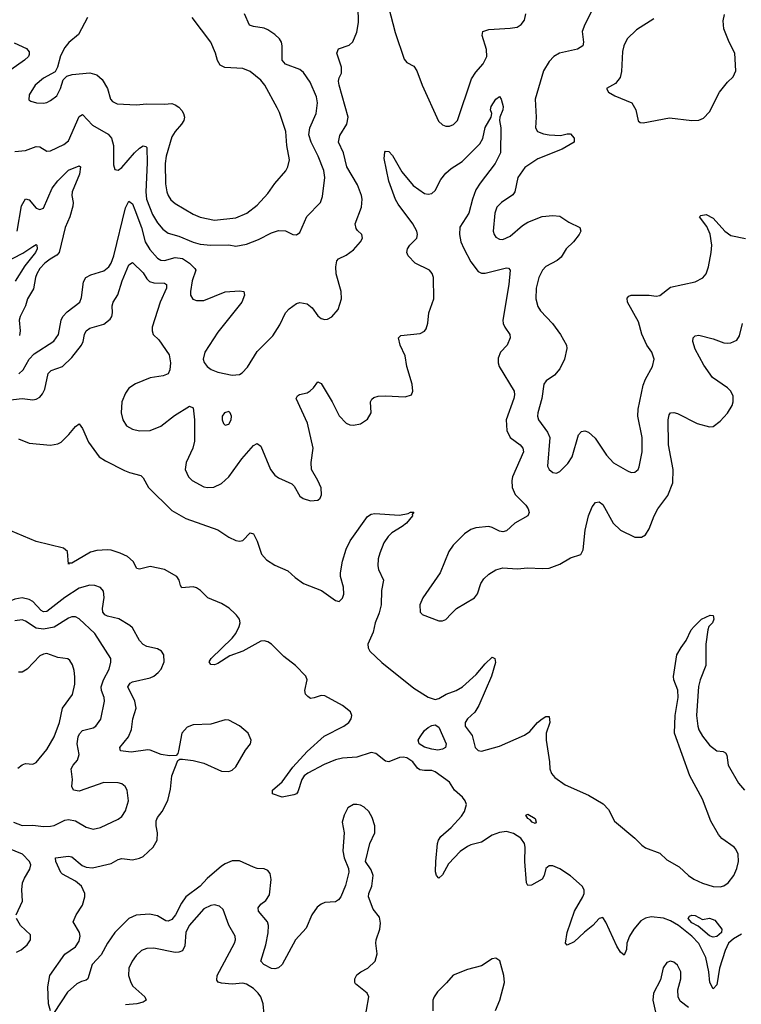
# Model space of a CAD drawing. Header units: inches. Extents: x 1771504 to 1971212, y 471788 to 643615.
# Tile 268 of 587: x 1805037 to 1809088, y 617807 to 623337. Entities that reach past the tile are written whole.
import ezdxf

# ---------------------------------------------------------------- set-up
doc = ezdxf.new("R2010")
doc.units = ezdxf.units.IN
doc.header["$MEASUREMENT"] = 0
doc.layers.add('B8601', color=7, linetype='Continuous')
doc.layers.add('B8602', color=7, linetype='Continuous')

msp = doc.modelspace()

# ---------------------------------------------------------------- linework, layer by layer
at = {"layer": 'B8601', "color": 5}
for points, elevation in [([(1805209.8, 617769.8), (1805198.5, 617810), (1805194.6, 617905.4), (1805205.7, 617970), (1805290, 618089.4), (1805350.7, 618130), (1805370, 618161.3), (1805376, 618190), (1805373.3, 618210), (1805336.3, 618270), (1805354.2, 618310), (1805390, 618363.7), (1805403.4, 618410), (1805403.4, 618430), (1805383.2, 618470), (1805350, 618498), (1805277.3, 618537.3), (1805267.1, 618547.1), (1805239.7, 618610), (1805237.2, 618630), (1805310, 618638.6), (1805330, 618634.7), (1805386.6, 618586.6), (1805410, 618578.4), (1805445.9, 618574.1), (1805550, 618598.3), (1805590, 618621), (1805610, 618626.7), (1805670, 618619.3), (1805710, 618627.5), (1805730, 618637.6), (1805785.3, 618690), (1805808, 618730), (1805810.6, 618769.4), (1805802.2, 618810), (1805802.1, 618837.9), (1805810, 618856.5), (1805837.3, 618890), (1805868.9, 618951.1), (1805884.1, 619015.9), (1805890.8, 619090), (1805924.1, 619175.9), (1805936.5, 619183.5), (1805950, 619184.9), (1806010, 619177), (1806070, 619162), (1806170, 619116.1), (1806210, 619114.2), (1806230, 619122.2), (1806250, 619140.2), (1806305.3, 619234.7), (1806333.1, 619270), (1806336.8, 619290), (1806318.8, 619330), (1806270, 619370.6), (1806210, 619402.4), (1806190, 619404.5), (1806110, 619379.8), (1806010, 619376.4), (1805977.1, 619362.9), (1805947.7, 619330), (1805928.5, 619231.5), (1805924, 619216), (1805914.8, 619205.2), (1805877.6, 619202.4), (1805830.3, 619209.7), (1805770, 619235.4), (1805756.9, 619236.9), (1805663, 619223), (1805602, 619230), (1805598.9, 619250), (1805646.8, 619310), (1805664.9, 619350), (1805672.7, 619410), (1805689.8, 619470), (1805683.9, 619510), (1805644.8, 619590), (1805656.4, 619610), (1805670, 619618.5), (1805770, 619640.7), (1805790, 619650.2), (1805813.5, 619670), (1805830.8, 619690), (1805847.7, 619730), (1805845.7, 619770), (1805833, 619790), (1805810, 619804.2), (1805750, 619816.8), (1805730, 619827.3), (1805709.8, 619850), (1805670, 619921.6), (1805655.2, 619935.2), (1805592.7, 619972.7), (1805530, 619986.9), (1805515.2, 619995.2), (1805511.5, 620000)], 420), ([(1809090, 618202), (1809045.2, 618174.8), (1809016.5, 618150), (1808996.6, 618110), (1808966.4, 618010), (1808950, 617917.6), (1808930, 617894), (1808910.6, 617930.6), (1808905.2, 617990), (1808889.2, 618070), (1808849.6, 618149.6), (1808810.3, 618190.3), (1808735.1, 618250), (1808690, 618276.5), (1808651.1, 618291.1), (1808582.3, 618297.7), (1808549.7, 618290.3), (1808523.7, 618276.3), (1808485.3, 618230), (1808459.5, 618190), (1808446.1, 618150), (1808444.2, 618115.8), (1808430, 618082.4), (1808410, 618099.7), (1808390, 618133.1), (1808328.4, 618268.4), (1808310, 618295.6), (1808290, 618289.7), (1808254.7, 618250), (1808207.3, 618212.7), (1808150, 618157.8), (1808110, 618139.7), (1808100.5, 618150), (1808110, 618210.6), (1808151.3, 618330), (1808197.9, 618410), (1808205.7, 618430), (1808205, 618450), (1808194.9, 618470), (1808130, 618529.4), (1808070, 618567.9), (1808030, 618585.3), (1808010, 618584.8), (1807990.2, 618569.8), (1807980.9, 618530), (1807970, 618509.8), (1807910, 618475.8), (1807890, 618474), (1807882.4, 618490), (1807872.1, 618610), (1807875.2, 618690), (1807870.6, 618710), (1807850, 618739.8), (1807810, 618767.1), (1807770, 618777.7), (1807730, 618773), (1807690, 618756.8), (1807630, 618718.6), (1807570, 618703.4), (1807550, 618694), (1807510, 618664.7), (1807443.7, 618596.3), (1807410, 618534.5), (1807390, 618516), (1807376, 618530), (1807371.3, 618551.3), (1807373.1, 618610), (1807383.2, 618710), (1807388.9, 618730), (1807401.8, 618750), (1807459.7, 618800.3), (1807516.6, 618863.4), (1807533.3, 618890), (1807545.6, 618930), (1807538.2, 618950), (1807523.1, 618970), (1807478.3, 619010), (1807450, 619055), (1807370, 619112.9), (1807350, 619121.2), (1807310, 619119.6), (1807283.7, 619123.7), (1807270, 619134), (1807243.9, 619170), (1807210, 619191.5), (1807190, 619195.9), (1807170, 619192.5), (1807110, 619168.9), (1807090, 619172.5), (1807035.8, 619215.8), (1807010, 619220.8), (1806930, 619195.6), (1806850, 619189), (1806810, 619181.1), (1806745.9, 619154.1), (1806654, 619106), (1806633.7, 619090), (1806620.1, 619070), (1806599.1, 619000.9), (1806590.2, 618989.8), (1806576.2, 618983.8), (1806510, 618969.8), (1806456, 618990), (1806455.6, 619010), (1806510, 619056.5), (1806570, 619139.5), (1806650, 619226.6), (1806746.9, 619313.1), (1806856.8, 619370), (1806884, 619390), (1806898.6, 619410), (1806901.8, 619430), (1806894.5, 619450), (1806850, 619486.1), (1806750, 619539.1), (1806730, 619541.7), (1806690, 619527.6), (1806670, 619525.3), (1806655.2, 619535.2), (1806641.5, 619550), (1806638, 619570), (1806651.2, 619628.8), (1806643.4, 619650), (1806585.2, 619710), (1806520.1, 619760.1), (1806450, 619829.9), (1806430, 619842.9), (1806410, 619848.8), (1806390, 619845.9), (1806290, 619791.2), (1806216.5, 619763.5), (1806150, 619720.6), (1806130, 619714.5), (1806110, 619716.2), (1806100.5, 619730), (1806111.2, 619750), (1806230, 619864.2), (1806249.9, 619890), (1806269.3, 619930), (1806274.3, 619950), (1806270.5, 619970), (1806253.7, 619993.7), (1806246.8, 620000)], 380), ([(1807053, 620000), (1807032.9, 619950), (1807022.1, 619897.9), (1806992.2, 619830), (1806993.8, 619810), (1807003.2, 619790), (1807070, 619726.4), (1807250, 619581.9), (1807330, 619533), (1807370, 619518.6), (1807390, 619523.9), (1807430.5, 619549.5), (1807487.3, 619570), (1807522.6, 619590), (1807600.2, 619659.8), (1807650, 619718.9), (1807690, 619757.3), (1807704.7, 619750), (1807707.7, 619727.7), (1807685, 619650), (1807615, 619485), (1807591.8, 619448.2), (1807550, 619411.3), (1807538.7, 619390), (1807538, 619370), (1807577.1, 619317.1), (1807593.2, 619250), (1807610, 619233.2), (1807630, 619229.4), (1807730, 619256.2), (1807870, 619319.5), (1807900.8, 619339.2), (1807944.7, 619390), (1807970, 619410.4), (1807990, 619423), (1808010, 619422.8), (1808013, 619390), (1807993.4, 619330), (1807992, 619290), (1808011.2, 619170), (1808013.1, 619130), (1808023.2, 619103.2), (1808040.4, 619080.4), (1808099.4, 619039.4), (1808230, 618981.2), (1808313.2, 618933.2), (1808342.2, 618902.2), (1808376.7, 618836.7), (1808490, 618741.1), (1808530, 618700.3), (1808550, 618686.7), (1808630, 618655.8), (1808670, 618618.2), (1808739.2, 618579.2), (1808792.1, 618530), (1808822.2, 618510), (1808870, 618487), (1808930, 618468.4), (1808970, 618466.9), (1808990, 618472.9), (1809014.8, 618490), (1809046, 618530), (1809063.1, 618570), (1809072.7, 618610), (1809070.8, 618650), (1809058.3, 618678.3), (1809048.3, 618690), (1808979.3, 618739.3), (1808960.2, 618760.2), (1808916.7, 618836.7), (1808870, 618958.5), (1808798.8, 619090), (1808712.3, 619330), (1808716.9, 619430), (1808734.2, 619530), (1808731, 619571), (1808709.8, 619630), (1808708, 619648), (1808727, 619770), (1808750, 619811.6), (1808778.3, 619850), (1808807.1, 619910), (1808822.7, 619930), (1808865.4, 619970), (1808912.9, 619992.9), (1808930.8, 619990), (1808933.4, 619970), (1808927.3, 619950), (1808906, 619930), (1808900.5, 619910), (1808888.9, 619830), (1808889.2, 619710), (1808857.1, 619630), (1808847.6, 619592.4), (1808837.4, 619430), (1808843.3, 619370), (1808849.3, 619349.3), (1808870, 619312.4), (1808910, 619262.6), (1808950, 619231.1), (1808987.1, 619227.1), (1808999.6, 619219.6), (1809006.1, 619206.1), (1809014.6, 619150), (1809072.9, 619050), (1809106.8, 619010)], 380), ([(1807294.3, 620000), (1807297, 619997), (1807390, 619961.7), (1807410, 619960.3), (1807430, 619968.5), (1807460.1, 620000)], 420), ([(1805002.3, 618830), (1805050, 618811.2), (1805110, 618813.4), (1805170, 618805.6), (1805210, 618807.5), (1805230, 618812.3), (1805290, 618841.3), (1805310, 618845.8), (1805350, 618838.2), (1805410, 618801.5), (1805450, 618790.3), (1805490, 618800.2), (1805590, 618847.4), (1805610, 618862.4), (1805630, 618894), (1805648, 618950), (1805640.5, 619010), (1805629.7, 619029.7), (1805610, 619045.1), (1805590, 619051), (1805510, 619052.1), (1805370, 619004), (1805339.5, 619010), (1805328.6, 619030), (1805332.4, 619070), (1805326.6, 619130), (1805336.4, 619150), (1805361.5, 619178.5), (1805370.6, 619209.4), (1805359.9, 619270), (1805365.2, 619310), (1805372.9, 619327.1), (1805390, 619345.8), (1805450, 619360.8), (1805464.2, 619370), (1805491.4, 619408.6), (1805513.7, 619510), (1805511.4, 619530), (1805496.3, 619570), (1805494.7, 619590), (1805507.6, 619630), (1805538.4, 619690), (1805548.4, 619728.4), (1805548.5, 619750), (1805458.4, 619890), (1805370, 619973.1), (1805350, 619983.1), (1805330, 619983.2), (1805310, 619976.3), (1805230, 619924.9), (1805170, 619915), (1805130, 619919.6), (1805070, 619959.8), (1805050, 619966.3), (1805010, 619960.7)], 440), ([(1805026.1, 619133.9), (1805050, 619152.7), (1805070, 619158.9), (1805110, 619156.4), (1805130, 619166), (1805190, 619237.6), (1805230.4, 619309.6), (1805261, 619390), (1805277.5, 619470), (1805332.3, 619547.7), (1805345.6, 619605.6), (1805346.8, 619646.8), (1805342, 619682), (1805334.1, 619714.1), (1805318.6, 619738.6), (1805307.6, 619747.6), (1805250, 619754.5), (1805190, 619777.2), (1805170, 619774.2), (1805150, 619763.5), (1805079.6, 619690), (1805050, 619673.5), (1805030, 619673.2)], 460), ([(1806970, 617700.3), (1806996.2, 617850), (1806987.7, 617870), (1806922.7, 617922.7), (1806918.2, 617930), (1806918.4, 617950), (1806930, 617972.6), (1806951.1, 617988.9), (1806992.1, 618010), (1807033.3, 618050), (1807043.5, 618090), (1807035.6, 618150), (1807037.3, 618170), (1807058.7, 618230), (1807063.3, 618263.3), (1807056.9, 618296.9), (1807021.2, 618341.2), (1806995.1, 618410), (1806997.4, 618430), (1807014.6, 618470), (1807020.4, 618530), (1807010, 618562.7), (1806978.4, 618610), (1807003.4, 618710), (1807031.2, 618770), (1807029.9, 618810), (1807016.5, 618856.5), (1806996.1, 618890), (1806970, 618913.8), (1806950, 618925.8), (1806930, 618929.8), (1806910, 618928.9), (1806879.6, 618910), (1806858.5, 618870), (1806848.1, 618830), (1806858.2, 618770), (1806850.2, 618670), (1806858, 618630), (1806883.2, 618570), (1806883.9, 618550), (1806865.7, 618474.3), (1806839.6, 618410), (1806826.5, 618393.5), (1806810, 618383.1), (1806750, 618379.2), (1806729.4, 618370.6), (1806707.2, 618352.8), (1806677.6, 618310), (1806644.2, 618235.8), (1806585.5, 618170), (1806510, 618031.8), (1806490, 618011.8), (1806470, 618005.6), (1806450, 618008.4), (1806407.6, 618030), (1806391.3, 618050), (1806418.9, 618141.1), (1806431.1, 618208.9), (1806433.2, 618250), (1806427.4, 618270), (1806377.8, 618330), (1806376.4, 618350), (1806391.2, 618368.8), (1806419.2, 618390), (1806438.4, 618421.6), (1806448.8, 618508.8), (1806442.8, 618542.8), (1806430, 618559.7), (1806410, 618568.4), (1806370, 618570.9), (1806350, 618577.2), (1806270, 618613.6), (1806230, 618612.2), (1806190, 618595.9), (1806170, 618582.4), (1806090, 618514.2), (1806049.3, 618470), (1805970.2, 618410), (1805944.9, 618375.1), (1805911.3, 618310), (1805890, 618284.5), (1805870, 618273.8), (1805856.4, 618276.4), (1805810, 618304.7), (1805766.1, 618313.9), (1805690, 618307.7), (1805650, 618289.8), (1805570, 618210.9), (1805530, 618150.9), (1805494.3, 618085.7), (1805444.1, 618030), (1805418.4, 617950), (1805410, 617942.4), (1805384, 617936), (1805357.8, 617922.2), (1805304.9, 617875.1), (1805230, 617760.9)], 420), ([(1805016.4, 618310), (1805052.6, 618387.4), (1805049.1, 618450), (1805053.2, 618490), (1805063.6, 618516.4), (1805094.1, 618565.9), (1805098.6, 618590), (1805092, 618610), (1805052.2, 618650), (1804970, 618685)], 440), ([(1806409.1, 617750), (1806404.5, 617810), (1806390, 617849.6), (1806376.1, 617870), (1806350, 617895.5), (1806310, 617921.2), (1806290, 617926.8), (1806230, 617920.2), (1806170, 617925.2), (1806150.8, 617930.8), (1806143.1, 617943.1), (1806144.8, 617970), (1806242, 618150), (1806248.4, 618170), (1806246.6, 618190), (1806211.4, 618251.4), (1806179.3, 618339.3), (1806159, 618359), (1806130, 618365.8), (1806110, 618362.5), (1806070, 618343.5), (1805988.1, 618250), (1805969.4, 618210), (1805964.6, 618135.4), (1805951.6, 618108.4), (1805930, 618099.8), (1805910, 618098.5), (1805790, 618122), (1805750, 618121.4), (1805720.4, 618110), (1805690, 618081.3), (1805669.1, 618050), (1805650.2, 618010), (1805646.7, 617970), (1805660.2, 617930), (1805672.4, 617910), (1805739, 617850), (1805746.4, 617830), (1805730, 617819.8), (1805694.8, 617810), (1805630, 617803.7)], 440), ([(1805019.4, 618100.6), (1805045.9, 618114.1), (1805078.6, 618141.4), (1805096.9, 618170), (1805096.6, 618196.6), (1805041, 618250), (1805018.5, 618290)], 440), ([(1807708.3, 617771.7), (1807731.6, 617830), (1807758.6, 617930), (1807754.4, 617970), (1807732, 618052), (1807710, 618067.3), (1807690, 618063.6), (1807630, 618022.7), (1807550, 618003.5), (1807470, 617970.6), (1807433, 617927), (1807382.2, 617877.8), (1807363.5, 617850), (1807356.6, 617830), (1807355.5, 617770)], 420), ([(1808791.6, 617790), (1808745.7, 617825.7), (1808733, 617850), (1808731.6, 617888.4), (1808748.9, 617950), (1808747.7, 617990), (1808730, 618026.3), (1808710, 618043.1), (1808690, 618049.7), (1808670, 618042.4), (1808650, 618012), (1808635.1, 617944.9), (1808595.2, 617870), (1808592.1, 617830), (1808614.7, 617730)], 420)]:
    msp.add_lwpolyline(points, dxfattribs=dict(at, elevation=elevation))
at = {"layer": 'B8601', "color": 5, "elevation": 360}
for points in [[(1807384.7, 619235.3), (1807350, 619240.6), (1807310, 619251.6), (1807278.9, 619270), (1807274.4, 619290), (1807284.8, 619310), (1807310, 619344.6), (1807330, 619361.5), (1807350, 619372.3), (1807370, 619376), (1807390, 619363.8), (1807431.3, 619270), (1807428, 619250), (1807410, 619239.7)], [(1807930, 618823.6), (1807914, 618830), (1807903.3, 618843.3), (1807889.7, 618850), (1807879.3, 618870), (1807890, 618875.8), (1807930, 618850.3), (1807936.4, 618830)], [(1808870, 618283.1), (1808910, 618292), (1808939.8, 618279.8), (1808979.7, 618230), (1808977.7, 618210), (1808950, 618187.2), (1808930, 618183.7), (1808910, 618192.5), (1808846.2, 618246.2), (1808810, 618264.1), (1808789.8, 618290), (1808797.7, 618302.3), (1808810, 618307.4), (1808830, 618305.2)]]:
    msp.add_lwpolyline(points, close=True, dxfattribs=at)
at = {"layer": 'B8602', "color": 5}
for points, elevation in [([(1805031.5, 621348.5), (1805056.1, 621370), (1805090.4, 621429.6), (1805118.7, 621461.3), (1805228, 621532), (1805255, 621570), (1805269.2, 621650), (1805278.2, 621670), (1805303.1, 621696.9), (1805373.5, 621750), (1805383.4, 621776.6), (1805394.3, 621865.7), (1805408.8, 621890), (1805435.5, 621904.5), (1805510, 621926.7), (1805537, 621950), (1805550.3, 621969.7), (1805565.3, 622010), (1805630, 622280.4), (1805650, 622318), (1805670, 622303.2), (1805684, 622270), (1805721.3, 622170), (1805740.4, 622090), (1805766.7, 622046.7), (1805810, 621996.9), (1805830, 621986.4), (1805850, 621985.5), (1805910, 622000.7), (1805950, 621996.3), (1805991, 621970), (1806019.5, 621939.5), (1806025.4, 621930), (1806004.2, 621870), (1805994.9, 621810), (1805996.5, 621790), (1806008.2, 621768.2), (1806030, 621759.6), (1806070, 621760.6), (1806190, 621809.2), (1806270, 621814), (1806294.8, 621810), (1806298, 621790), (1806284.2, 621750), (1806150, 621581.8), (1806075.6, 621470), (1806066.9, 621430), (1806072.1, 621412.1), (1806088.8, 621390), (1806111.7, 621371.7), (1806150, 621357.2), (1806230, 621340.9), (1806270, 621344.4), (1806285.7, 621354.3), (1806314.8, 621385.2), (1806370, 621473), (1806458.2, 621561.8), (1806497.3, 621622.7), (1806529, 621691), (1806550, 621713.7), (1806590, 621743.7), (1806610, 621748.7), (1806650, 621741.6), (1806678, 621718), (1806710, 621673.4), (1806730, 621658), (1806750, 621653), (1806764.8, 621655.2), (1806790, 621667.7), (1806825.1, 621710), (1806843.6, 621770), (1806842.4, 621810), (1806813.3, 621910), (1806811, 621950), (1806818, 621982), (1806826.1, 621993.9), (1806870, 622014.9), (1806910, 622045.3), (1806949.6, 622090), (1806960.9, 622110), (1806957.2, 622130), (1806932.5, 622152.5), (1806925.1, 622165.1), (1806920.5, 622190), (1806955.9, 622284.1), (1806959.3, 622330), (1806956.5, 622350), (1806932.8, 622410), (1806873, 622510), (1806854.5, 622590), (1806826.1, 622650), (1806833.6, 622686.4), (1806872.9, 622750), (1806881.2, 622790), (1806830.6, 622970), (1806827.4, 622992.6), (1806829.8, 623010), (1806842.8, 623037.2), (1806844.2, 623070), (1806818, 623150), (1806827.3, 623172.7), (1806886.4, 623193.6), (1806907.8, 623212.2), (1806930, 623266.8), (1806938.7, 623321.3), (1806937.7, 623410)], 440), ([(1807107.2, 623410), (1807144.9, 623264.9), (1807195.4, 623115.4), (1807210, 623096.3), (1807250, 623076.3), (1807266.7, 623050), (1807296.5, 622970), (1807387.8, 622767.8), (1807410, 622747.2), (1807430, 622739.5), (1807450, 622739.5), (1807471.7, 622748.3), (1807495.4, 622770), (1807574.2, 623005.8), (1807597.6, 623042.4), (1807638.6, 623090), (1807659.8, 623130), (1807657.7, 623170), (1807632.5, 623247.5), (1807637.6, 623270), (1807670, 623282.8), (1807790, 623288.8), (1807830, 623294.9), (1807852.6, 623310), (1807870, 623334), (1807877.7, 623370)], 440), ([(1808250, 623389.7), (1808210.2, 623310), (1808195.5, 623270), (1808201.5, 623210), (1808198.7, 623190), (1808167.7, 623172.3), (1808068.2, 623150), (1808035.3, 623130), (1808010, 623103), (1807977.3, 623050), (1807930.2, 622890), (1807936.1, 622790), (1807932, 622730), (1807944.4, 622710), (1807976.7, 622696.7), (1808010, 622691.1), (1808073.4, 622686.6), (1808110, 622695.6), (1808130, 622695.3), (1808150, 622670.8), (1808150.4, 622650), (1808082, 622610), (1807944.9, 622555.1), (1807872.8, 622507.2), (1807833.8, 622450), (1807816.1, 622370), (1807806.2, 622353.8), (1807741.1, 622310), (1807716.1, 622283.9), (1807704.5, 622250), (1807694.2, 622150), (1807699.7, 622130), (1807710, 622114.9), (1807730, 622103.6), (1807750, 622102.8), (1807790, 622121.8), (1807859.1, 622180.9), (1807890, 622200.7), (1807970, 622231.4), (1808030, 622238), (1808070, 622234.3), (1808119.2, 622199.2), (1808182, 622170), (1808186.7, 622150), (1808177.4, 622130), (1808146.5, 622090), (1808105.2, 622050), (1808075.9, 622004.1), (1808054.7, 621985.3), (1807990, 621950.9), (1807972.4, 621930), (1807951.2, 621890), (1807935.5, 621830), (1807934, 621770), (1807945.6, 621725.6), (1807961.1, 621701.1), (1808027.6, 621630), (1808073.4, 621570), (1808106.7, 621510), (1808109.2, 621490), (1808095, 621430), (1808070, 621375.6), (1808039.2, 621340.8), (1807991.7, 621308.3), (1807980.3, 621290), (1807968.4, 621210), (1807946, 621130), (1807944.7, 621110), (1807950.2, 621090), (1808000.9, 621020.9), (1808013.4, 620990), (1807999.6, 620830), (1808010, 620810.5), (1808030, 620794.4), (1808050, 620790.4), (1808070, 620799.3), (1808114.8, 620845.2), (1808138.2, 620881.8), (1808174.1, 621005.9), (1808190, 621024.9), (1808210, 621027.7), (1808230, 621020.5), (1808267.7, 620987.7), (1808331.3, 620891.3), (1808370, 620848.2), (1808450, 620803.1), (1808470, 620794.4), (1808490, 620795.5), (1808508.2, 620811.8), (1808514.5, 620825.5), (1808531.6, 620910), (1808530.7, 620990), (1808506.3, 621110), (1808509.8, 621150), (1808536.4, 621283.6), (1808550, 621318.7), (1808588.6, 621390), (1808598.9, 621430), (1808585.4, 621470), (1808557.3, 621510), (1808530.5, 621570.5), (1808510, 621640.4), (1808449, 621750), (1808447.6, 621772.4), (1808456.4, 621783.6), (1808470, 621790.2), (1808570, 621790.2), (1808610, 621785.2), (1808630, 621788), (1808690, 621835.8), (1808830, 621865.5), (1808872.3, 621887.7), (1808890, 621910.5), (1808904.1, 621950), (1808919, 622030), (1808921.9, 622070), (1808912.7, 622132.7), (1808894.7, 622174.7), (1808854, 622230), (1808861.8, 622238.2), (1808890, 622242.2), (1808930, 622222.9), (1808996.2, 622150), (1809030, 622126), (1809112.1, 622107.9)], 440), ([(1805010, 622596.5), (1805070, 622602.8), (1805130, 622625.2), (1805150, 622623.1), (1805190, 622599.5), (1805210, 622600.9), (1805284.2, 622635.8), (1805310, 622656.5), (1805370, 622793.7), (1805390, 622803.7), (1805445.2, 622745.2), (1805533.4, 622693.4), (1805552.5, 622672.5), (1805563.9, 622630), (1805562.5, 622522.5), (1805570, 622494.8), (1805590, 622492.7), (1805610, 622506.3), (1805682.2, 622590), (1805710, 622615.5), (1805730, 622628.8), (1805744.9, 622624.9), (1805750, 622618.8), (1805753.3, 622533.3), (1805744.8, 622370), (1805748.7, 622330), (1805783.2, 622243.2), (1805810, 622195.5), (1805840.1, 622160.1), (1805870, 622138.4), (1805930, 622121.9), (1806010, 622088.1), (1806050, 622076.6), (1806110, 622070.2), (1806210, 622072.5), (1806250, 622065.2), (1806310, 622076.5), (1806377.4, 622102.6), (1806450, 622140.7), (1806490, 622153.4), (1806530, 622150.5), (1806570, 622130.8), (1806591.7, 622128.3), (1806610, 622142.8), (1806649.1, 622230.9), (1806726, 622310), (1806736.6, 622343.4), (1806749.8, 622450), (1806744.8, 622490), (1806713.4, 622570), (1806672.6, 622650), (1806660.5, 622690), (1806666.3, 622730), (1806701.8, 622810), (1806709.1, 622870), (1806703.6, 622903.6), (1806666.7, 622986.7), (1806630, 623040.5), (1806610, 623056.9), (1806530, 623087.6), (1806510, 623109.6), (1806510.8, 623190), (1806506.4, 623210), (1806494.5, 623230), (1806470, 623254.6), (1806430, 623280.3), (1806410, 623288.9), (1806350, 623298), (1806327, 623307), (1806299.3, 623370)], 460), ([(1805416.9, 623350), (1805366.9, 623253.1), (1805311.9, 623208.1), (1805290, 623180.9), (1805265.3, 623134.7), (1805249.1, 623070.9), (1805235.6, 623044.4), (1805170, 623007.8), (1805123, 622970), (1805090, 622915.3), (1805087.9, 622887.9), (1805098.8, 622878.8), (1805130.6, 622870.6), (1805170, 622868.4), (1805190, 622872.4), (1805210, 622882.4), (1805244.5, 622910), (1805266, 622950), (1805280.1, 622999.9), (1805300.9, 623019.1), (1805330.7, 623029.3), (1805430, 623038.6), (1805470, 623027.9), (1805500.3, 623000.3), (1805530.3, 622950), (1805546.7, 622890), (1805558, 622878), (1805584.7, 622864.7), (1805690, 622858.4), (1805750, 622865.2), (1805850, 622861.8), (1805890, 622865.7), (1805910, 622859.5), (1805930, 622846), (1805946.6, 622826.6), (1805957.2, 622810), (1805961.6, 622790), (1805957.5, 622770), (1805945.6, 622750), (1805909.3, 622710), (1805890, 622679.7), (1805858.9, 622570), (1805853.2, 622530), (1805854.5, 622414.5), (1805862.2, 622370), (1805870.1, 622350.1), (1805885.7, 622325.7), (1805910, 622304.4), (1806010, 622245), (1806050, 622227.8), (1806130, 622211.8), (1806250, 622225.2), (1806311.8, 622250), (1806370, 622294.6), (1806430, 622361.7), (1806470, 622418), (1806531.3, 622488.7), (1806542.7, 622510), (1806550.8, 622550), (1806537.1, 622630), (1806530.7, 622710), (1806495.1, 622815.1), (1806481.7, 622841.7), (1806413.3, 622970), (1806390, 622997.2), (1806330, 623046.2), (1806290, 623062.2), (1806188.8, 623068.8), (1806162.6, 623082.6), (1806147.7, 623107.7), (1806135.8, 623150), (1806109.7, 623210), (1806004.2, 623350)], 480), ([(1808597.9, 623342.1), (1808499.5, 623280.5), (1808447.7, 623230), (1808429.4, 623190.6), (1808421.7, 623158.3), (1808414.8, 623045.2), (1808407.7, 623012.3), (1808382, 622978), (1808332, 622950), (1808342, 622930), (1808378, 622910), (1808474, 622870), (1808496.4, 622830), (1808508.7, 622768.7), (1808519.8, 622759.8), (1808537.3, 622757.3), (1808685.9, 622785.9), (1808810, 622770.4), (1808850, 622772.4), (1808876.4, 622783.6), (1808910, 622819.3), (1808966.2, 622930), (1809010, 622987), (1809043.1, 623016.9), (1809058.2, 623050), (1809052.4, 623150), (1809019.7, 623210), (1808990, 623286), (1808986.6, 623330), (1808993.8, 623366.2)], 460), ([(1805006.4, 623206.4), (1805075.8, 623175.8), (1805090, 623156.3), (1805090, 623141.2), (1805086.5, 623130), (1805064.4, 623110), (1804922.2, 623010)], 460), ([(1804970, 621201.2), (1805050, 621209.5), (1805110, 621202.3), (1805130, 621205.4), (1805150, 621217.3), (1805164.6, 621235.4), (1805177.5, 621262.5), (1805197.2, 621350), (1805213.2, 621366.8), (1805277.4, 621390), (1805330, 621440.2), (1805383.2, 621510), (1805392.3, 621530), (1805399.9, 621570), (1805409.9, 621590.1), (1805430, 621603.9), (1805510, 621626.6), (1805544.7, 621655.3), (1805553.8, 621670), (1805558.3, 621690), (1805556.8, 621730), (1805562.3, 621750), (1805588.6, 621791.4), (1805611.9, 621870), (1805650, 621960.5), (1805670, 621973), (1805730, 621915.6), (1805750, 621881.5), (1805765.8, 621865.8), (1805790, 621859.8), (1805850, 621857.2), (1805860.3, 621850), (1805860.2, 621830), (1805825.8, 621750), (1805780.7, 621610), (1805779.6, 621590), (1805786, 621570), (1805818.5, 621538.5), (1805875.8, 621455.8), (1805883.9, 621410), (1805880.2, 621370), (1805870, 621348.3), (1805842.7, 621337.3), (1805770, 621325), (1805687.6, 621292.4), (1805650, 621267.3), (1805630, 621238.7), (1805611, 621190), (1805607.2, 621130), (1805615.2, 621090), (1805636.8, 621056.8), (1805670, 621036.6), (1805710, 621028.8), (1805770, 621030.1), (1805830, 621054.4), (1805905.9, 621114.1), (1805990, 621166.5), (1806010, 621156.4), (1806018.7, 621090), (1806017.9, 620970), (1806008.2, 620930), (1805971, 620850), (1805965.4, 620810), (1805985.2, 620770), (1806004.9, 620750), (1806070, 620713.5), (1806090.7, 620709.3), (1806127.6, 620712.4), (1806170, 620731.5), (1806210, 620770.3), (1806284, 620870), (1806350, 620946.3), (1806370, 620956.9), (1806390, 620942.6), (1806445.6, 620810), (1806470, 620779), (1806490, 620763.9), (1806564.2, 620730), (1806576.8, 620716.8), (1806610, 620661.6), (1806627.9, 620647.9), (1806670, 620634.9), (1806710, 620638.4), (1806724.5, 620650), (1806732.1, 620667.9), (1806730, 620708.7), (1806710.9, 620750), (1806674.8, 620810), (1806672.4, 620850), (1806685.2, 620930), (1806651.9, 621071.9), (1806589.8, 621210), (1806596.1, 621223.9), (1806608, 621232), (1806650, 621242.3), (1806667.2, 621252.8), (1806686, 621270), (1806710, 621302.8), (1806730, 621294), (1806791.6, 621190), (1806830, 621112.2), (1806870, 621071.8), (1806890, 621062.6), (1806910, 621060.3), (1806950, 621066.5), (1806990, 621092.7), (1807009.7, 621130), (1807005.7, 621190), (1807013.3, 621206.7), (1807024.8, 621215.2), (1807050, 621221.8), (1807090, 621223.9), (1807201.6, 621218.4), (1807236, 621230), (1807244.5, 621250), (1807239.7, 621290), (1807209.9, 621389.9), (1807200.6, 621450), (1807172.5, 621510), (1807164, 621550), (1807175.8, 621564.2), (1807285.8, 621574.2), (1807310, 621588.7), (1807318.5, 621601.5), (1807327.9, 621632.1), (1807334.6, 621690), (1807361.4, 621770), (1807359.4, 621890), (1807352.3, 621912.3), (1807338.3, 621930), (1807257.6, 621970), (1807217.6, 622010), (1807209.6, 622030), (1807214, 622050), (1807227, 622070), (1807266.3, 622110), (1807269.8, 622130), (1807266.6, 622150), (1807244.4, 622190), (1807160.7, 622300.7), (1807146.5, 622326.5), (1807108.4, 622430), (1807083.3, 622556.7), (1807086.8, 622593.2), (1807090, 622598), (1807110, 622596), (1807130, 622574), (1807182.4, 622482.4), (1807245.1, 622405.1), (1807310, 622361.5), (1807330, 622357.2), (1807350, 622360.2), (1807370, 622378.7), (1807400.7, 622439.3), (1807430, 622475.6), (1807459.3, 622500.7), (1807520.1, 622539.9), (1807620.6, 622639.4), (1807637, 622670), (1807650, 622732.4), (1807683.6, 622790), (1807687.3, 622810), (1807679.6, 622830), (1807684.2, 622850), (1807710, 622891), (1807730, 622906), (1807739.1, 622890), (1807750.2, 622850), (1807748.4, 622830), (1807732.7, 622790), (1807730.4, 622770), (1807737.4, 622730), (1807736.5, 622590), (1807706.4, 622530), (1807621.3, 622418.7), (1807598.3, 622381.7), (1807578.4, 622330), (1807557.7, 622250), (1807508.4, 622171.6), (1807505.3, 622130), (1807513, 622090), (1807530, 622051.4), (1807570, 621978), (1807610, 621922.7), (1807630, 621913.8), (1807650, 621912.6), (1807770, 621943.7), (1807781.4, 621941.4), (1807790.3, 621930.3), (1807782.5, 621850), (1807748.4, 621650), (1807751.1, 621630), (1807760.7, 621610), (1807788.4, 621570), (1807791, 621550), (1807773.8, 621510), (1807736, 621470), (1807723.8, 621436.2), (1807723.2, 621410), (1807729.4, 621390), (1807813, 621250), (1807814.7, 621230), (1807810.2, 621210), (1807768.3, 621090), (1807770.8, 621030), (1807791.1, 620991.1), (1807846.3, 620950), (1807861.7, 620930), (1807865.7, 620910), (1807803.2, 620770), (1807798.9, 620750), (1807801, 620710), (1807819.2, 620670), (1807878, 620610), (1807891.5, 620590), (1807898, 620570), (1807890.2, 620549.8), (1807816.4, 620510), (1807770, 620466.9), (1807750, 620461), (1807730, 620464.8), (1807690, 620486), (1807670, 620490.7), (1807597.1, 620482.9), (1807570, 620473.1), (1807533.7, 620450), (1807470, 620385.1), (1807446, 620350), (1807396.5, 620230), (1807300.2, 620090), (1807282.9, 620050), (1807285.2, 620010), (1807294.3, 620000)], 420), ([(1805022.5, 622150), (1805047.5, 622292.5), (1805068.6, 622331.4), (1805090, 622324.9), (1805130, 622278.9), (1805150, 622270.3), (1805170, 622279.5), (1805219.6, 622390), (1805250, 622431.8), (1805310, 622491.1), (1805370, 622516.4), (1805378, 622510), (1805371.8, 622470), (1805330.8, 622370), (1805329.4, 622350), (1805336.8, 622310), (1805334.4, 622290), (1805318.8, 622230), (1805291.9, 622170), (1805259.1, 622030), (1805245.9, 622014.1), (1805207.3, 621992.7), (1805177.8, 621970), (1805150, 621938.9), (1805132.2, 621910), (1805124.7, 621890), (1805114.7, 621825.3), (1805081, 621770), (1805068.8, 621730), (1805038.5, 621670), (1805034.5, 621650), (1805039.3, 621590), (1805035.7, 621564.3)], 440), ([(1804950, 621971.4), (1805054.4, 622025.6), (1805110, 622063.5), (1805130, 622073.7), (1805133.4, 622070), (1805134.6, 622050), (1805124.8, 622030), (1805065.1, 621954.9), (1805011.9, 621868.1)], 420), ([(1807460.1, 620000), (1807489.4, 620030.6), (1807589.8, 620090), (1807607.2, 620112.8), (1807625.7, 620170), (1807642.6, 620197.4), (1807670, 620222.9), (1807710, 620247.7), (1807750, 620259.3), (1807830, 620252.1), (1807890, 620258.5), (1807970, 620254), (1808010, 620256.9), (1808070, 620278.5), (1808130, 620315.3), (1808187.3, 620332.7), (1808199.7, 620360.3), (1808210.8, 620470), (1808230.9, 620550), (1808250, 620600.5), (1808270, 620626.4), (1808290, 620628.4), (1808310, 620614.4), (1808368.6, 620508.6), (1808410, 620470.3), (1808490, 620430.2), (1808528.4, 620431.6), (1808550, 620444.4), (1808570, 620478), (1808598.6, 620550), (1808619.8, 620590), (1808675, 620665), (1808703.7, 620736.3), (1808706.1, 620810), (1808679.5, 620950), (1808676.9, 621090), (1808682.9, 621117.1), (1808691.5, 621128.5), (1808710, 621130.3), (1808730, 621124.9), (1808840.7, 621070), (1808910, 621050.3), (1808930, 621051.8), (1808970, 621081.7), (1809010, 621126.5), (1809036.8, 621170), (1809043.1, 621190), (1809042.5, 621222.5), (1809029.8, 621250), (1809009.7, 621270), (1808927.3, 621327.3), (1808877.3, 621397.3), (1808830, 621486.6), (1808816.2, 621530), (1808817.2, 621550), (1808830, 621560.7), (1808850, 621566), (1808930, 621545.2), (1808990, 621522.9), (1809010, 621520.7), (1809030, 621521.6), (1809062.1, 621537.9), (1809078.4, 621561.6), (1809094.8, 621630)], 420), ([(1805030, 620983.2), (1805090, 620959.4), (1805210, 620948.4), (1805250, 620955.2), (1805270, 620964.6), (1805313.1, 621006.9), (1805350, 621052.2), (1805370, 621068.2), (1805390, 621041.6), (1805423.9, 620963.9), (1805482.6, 620882.6), (1805519.1, 620859.1), (1805625.3, 620805.3), (1805653.2, 620793.2), (1805716.6, 620776.6), (1805730, 620764.4), (1805760.2, 620710), (1805890, 620579.8), (1805970, 620536.4), (1806150, 620471.4), (1806210, 620430.1), (1806250, 620412.5), (1806270, 620408.7), (1806290, 620412.1), (1806330, 620455.2), (1806350, 620450.2), (1806370, 620408.5), (1806395.1, 620335.1), (1806423.3, 620303.3), (1806470, 620273.4), (1806542.7, 620242.7), (1806583.8, 620203.8), (1806630.8, 620170.8), (1806731.8, 620131.8), (1806810, 620074.3), (1806830, 620070.4), (1806850, 620088.4), (1806856.8, 620110), (1806855.6, 620150), (1806838.6, 620210), (1806838.1, 620230), (1806850, 620295.5), (1806870, 620364.2), (1806891.4, 620410), (1806990, 620546.7), (1807010, 620560.4), (1807030, 620563), (1807170, 620554), (1807216.9, 620563.1), (1807230.6, 620570.6), (1807250, 620571), (1807241.1, 620558.9), (1807241.6, 620550), (1807208.8, 620510), (1807184.6, 620490), (1807125.7, 620454.3), (1807105.2, 620434.8), (1807081.5, 620398.5), (1807058.9, 620341.1), (1807050.1, 620310), (1807047.7, 620270), (1807050.9, 620250), (1807080.2, 620190), (1807068.8, 620131.2), (1807066.5, 620050), (1807055, 620005), (1807053, 620000)], 380), ([(1806246.8, 620000), (1806211.9, 620031.9), (1806170, 620057.4), (1806092.2, 620090), (1806051.8, 620131.8), (1806030, 620146.2), (1806010, 620151.9), (1805946.7, 620146.7), (1805938.8, 620158.8), (1805933, 620190), (1805918.5, 620210), (1805849.7, 620249.7), (1805770, 620265.2), (1805710, 620250.9), (1805694.1, 620254.1), (1805674.6, 620294.6), (1805641.9, 620321.9), (1805601.2, 620341.2), (1805550, 620357.2), (1805530, 620359.1), (1805470, 620356), (1805433.6, 620346.4), (1805330, 620284.6), (1805314.9, 620285.1), (1805310, 620279.5), (1805305.2, 620350), (1805282, 620370), (1805130, 620407.4), (1804986.3, 620466.3)], 380), ([(1805511.5, 620000), (1805504.1, 620010), (1805500.9, 620030), (1805511.1, 620091.1), (1805507, 620127), (1805490, 620147.4), (1805458.8, 620158.8), (1805430, 620161.7), (1805370, 620143.6), (1805290, 620091.3), (1805190, 620013.7), (1805170, 620011.4), (1805158.1, 620018.1), (1805110, 620069.3), (1805090, 620080.4), (1805050, 620089.9), (1805010, 620082.6), (1804987.6, 620072.4), (1804958.2, 620050), (1804909.9, 620000)], 420)]:
    msp.add_lwpolyline(points, dxfattribs=dict(at, elevation=elevation))
at = {"layer": 'B8602', "color": 5, "elevation": 440}
msp.add_lwpolyline([(1806210, 621137.2), (1806187.3, 621130), (1806174, 621110), (1806173.4, 621090), (1806180.7, 621070), (1806190, 621060.7), (1806210, 621064.9), (1806223.7, 621090), (1806226, 621110), (1806219, 621130)], close=True, dxfattribs=at)

doc.saveas('drawing.dxf')
